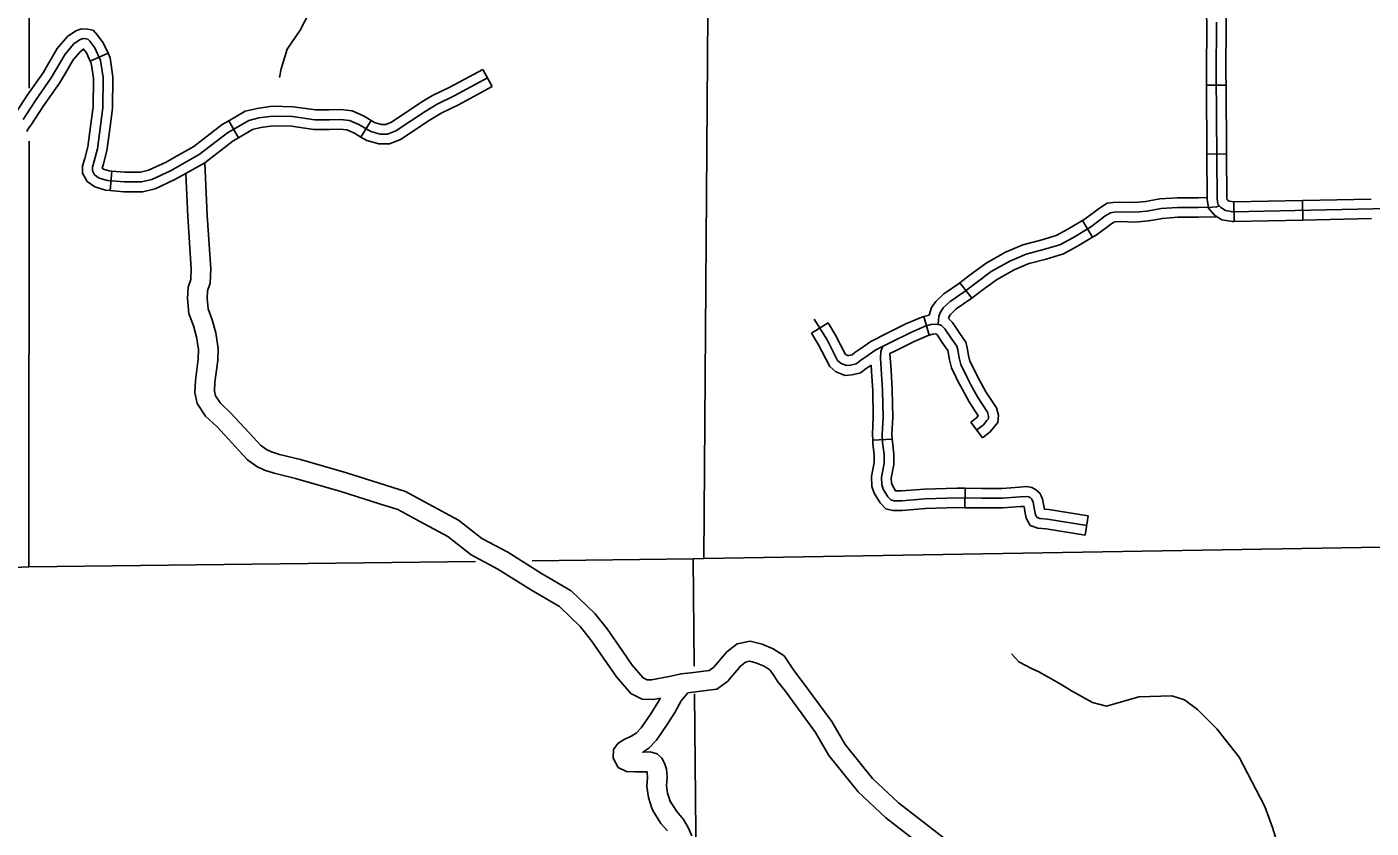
# Model space of a CAD drawing. Extents: x 1373862 to 1376999, y 1168398 to 1170455.
# Drawn here: x 1375039.9 to 1375246.2, y 1168749.6 to 1168872.6 of the extents above; entities that cross this region are included whole.
import ezdxf

# ---------------------------------------------------------------- set-up
doc = ezdxf.new("R2010")
doc.units = 0
for name, color, linetype in [('Level 32', 7, 'Continuous'), ('Level 35', 7, 'Continuous'), ('Level 4', 7, 'Continuous'), ('Level 45', 7, 'Continuous'), ('Level 46', 7, 'Continuous'), ('Level 5', 7, 'Continuous')]:
    doc.layers.add(name, color=color, linetype=linetype)

msp = doc.modelspace()

# ---------------------------------------------------------------- linework, layer by layer
at = {"layer": 'Level 32'}
for p, q in [((1375223.97, 1168863.7), (1375220.97, 1168863.68)), ((1375224.05, 1168853.14), (1375221.05, 1168853.12)), ((1375225.15, 1168845.76), (1375225.22, 1168842.76)), ((1375235.71, 1168845.98), (1375235.77, 1168842.98))]:
    msp.add_line(p, q, dxfattribs=at)
for points in [[(1375220.97, 1168863.68), (1375220.96, 1168865.24), (1375221, 1168873.37), (1375220.98, 1168874.22)], [(1375223.97, 1168863.7), (1375223.96, 1168865.25), (1375224, 1168873.39), (1375223.98, 1168874.27)], [(1375248.9, 1168844.77), (1375225.06, 1168844.26), (1375223.9, 1168844.45), (1375223.19, 1168844.9), (1375222.71, 1168845.43), (1375222.6, 1168846.29), (1375222.46, 1168865.25), (1375222.5, 1168873.38)], [(1375221.05, 1168853.12), (1375220.97, 1168863.68)], [(1375224.05, 1168853.14), (1375223.97, 1168863.7)], [(1375225.22, 1168842.76), (1375224.95, 1168842.75), (1375223.35, 1168843.02), (1375222.21, 1168843.75), (1375221.28, 1168844.78), (1375221.1, 1168846.19), (1375221.05, 1168853.12)], [(1375225.17, 1168845.76), (1375224.45, 1168845.88), (1375224.17, 1168846.06), (1375224.14, 1168846.09), (1375224.1, 1168846.39), (1375224.05, 1168853.14)], [(1375235.71, 1168845.98), (1375225.15, 1168845.76)], [(1375246.27, 1168846.21), (1375235.71, 1168845.98)], [(1375235.77, 1168842.98), (1375225.22, 1168842.76)], [(1375246.33, 1168843.21), (1375235.77, 1168842.98)]]:
    msp.add_lwpolyline(points, dxfattribs=at)
at = {"layer": 'Level 35'}
for points in [[(1375084.04, 1168876.37), (1375081.81, 1168872.15), (1375079.81, 1168869.19), (1375078.88, 1168866.19), (1375078.66, 1168864.87)], [(1375191.01, 1168776.36), (1375192.16, 1168775.14), (1375194.09, 1168774.11), (1375195.24, 1168773.61), (1375198.52, 1168771.79), (1375200.24, 1168770.69), (1375203.46, 1168768.92), (1375205.61, 1168768.37), (1375210.57, 1168769.77), (1375215.66, 1168769.95), (1375217.62, 1168769.32), (1375219.57, 1168767.86), (1375222.58, 1168764.89), (1375226, 1168760.5), (1375229.94, 1168752.96), (1375231.11, 1168749.74), (1375232.5, 1168745.21)]]:
    msp.add_lwpolyline(points, dxfattribs=at)
at = {"layer": 'Level 4'}
for points in [[(1375117.45, 1168790.68), (1375142.15, 1168790.99), (1375143.8, 1168791.02), (1375247.85, 1168792.76), (1375249.18, 1168792.78), (1375328.5, 1168792.84), (1375353.77, 1168793.03), (1375354.93, 1168793.03), (1375384.63, 1168793.23)], [(1374931.51, 1168786.97), (1375039.06, 1168789.69), (1375040.18, 1168789.72), (1375108.76, 1168790.57)]]:
    msp.add_lwpolyline(points, dxfattribs=at)
at = {"layer": 'Level 45'}
for p, q in [((1375052.32, 1168868.61), (1375049.59, 1168867.37)), ((1375109.89, 1168866.11), (1375111.31, 1168863.47)), ((1375070.86, 1168858.22), (1375072.35, 1168855.62)), ((1375092.72, 1168858.28), (1375091.16, 1168855.71)), ((1375052.9, 1168850.5), (1375052.65, 1168847.51)), ((1375201.94, 1168842.92), (1375203.48, 1168840.35)), ((1375183.12, 1168833.36), (1375184.96, 1168830.99)), ((1375177.6, 1168828.18), (1375178.4, 1168825.29)), ((1375162.88, 1168827.18), (1375160.32, 1168825.61)), ((1375186.6, 1168809.56), (1375184.79, 1168811.95)), ((1375172.72, 1168809.34), (1375169.73, 1168809.17)), ((1375183.9, 1168801.82), (1375183.87, 1168798.82)), ((1375202.83, 1168797.57), (1375202.36, 1168794.61))]:
    msp.add_line(p, q, dxfattribs=at)
for points in [[(1375052.32, 1168868.61), (1375051.6, 1168870.19), (1375050.7, 1168871.39), (1375050.02, 1168872.13), (1375049.16, 1168872.3), (1375048.27, 1168872.36), (1375047.36, 1168872.02), (1375046.08, 1168871.14), (1375044.51, 1168869.34), (1375043.02, 1168866.77)], [(1375110.6, 1168864.79), (1375105.47, 1168862.03), (1375102.87, 1168860.76), (1375100.99, 1168859.65), (1375096.52, 1168856.67), (1375095.25, 1168856.17), (1375094.09, 1168856.17), (1375092.66, 1168856.56), (1375090.84, 1168857.66), (1375089.4, 1168858.27), (1375088.02, 1168858.44), (1375086.31, 1168858.38), (1375084.05, 1168858.38), (1375080.62, 1168858.88), (1375077.59, 1168858.94), (1375075.49, 1168858.66), (1375073.94, 1168858.27), (1375070.69, 1168856.39), (1375066.33, 1168853.03), (1375061.91, 1168850.54), (1375059.04, 1168849.21), (1375057.48, 1168848.83), (1375054.83, 1168848.83), (1375052.24, 1168849.05), (1375050.97, 1168849.43), (1375050.25, 1168849.93), (1375049.92, 1168850.54), (1375049.92, 1168851.09), (1375050.19, 1168852.03), (1375050.69, 1168853.91), (1375051.52, 1168860.21), (1375051.57, 1168864.85), (1375051.19, 1168867.49), (1375050.3, 1168869.42), (1375049.54, 1168870.43), (1375049.24, 1168870.76), (1375048.96, 1168870.81), (1375048.5, 1168870.84), (1375048.05, 1168870.68), (1375047.09, 1168870.01), (1375045.74, 1168868.47), (1375043.61, 1168864.79), (1375041.18, 1168861.34), (1375039.28, 1168858.44)], [(1375049.59, 1168867.37), (1375049.01, 1168868.65), (1375048.58, 1168869.22), (1375048.09, 1168868.88), (1375046.96, 1168867.59), (1375045.62, 1168865.27)], [(1375049.68, 1168857.73), (1375050.02, 1168860.31), (1375050.07, 1168864.74), (1375049.73, 1168867.06), (1375049.59, 1168867.37)], [(1375052.65, 1168857.34), (1375053.02, 1168860.1), (1375053.07, 1168864.95), (1375052.64, 1168867.91), (1375052.32, 1168868.61)], [(1375043.02, 1168866.77), (1375042.34, 1168865.6), (1375039.94, 1168862.18), (1375038.05, 1168859.3), (1375037.43, 1168858.47), (1375037.14, 1168857.85)], [(1375045.62, 1168865.27), (1375044.87, 1168863.98), (1375042.42, 1168860.5), (1375040.51, 1168857.58), (1375040.02, 1168856.93), (1375039.86, 1168856.59)], [(1375109.89, 1168866.11), (1375104.78, 1168863.36), (1375102.16, 1168862.08), (1375100.52, 1168861.12)], [(1375111.31, 1168863.47), (1375106.15, 1168860.69), (1375103.58, 1168859.44), (1375102.05, 1168858.53)], [(1375100.52, 1168861.12), (1375100.2, 1168860.92), (1375095.83, 1168858.01), (1375094.97, 1168857.67), (1375094.29, 1168857.67), (1375093.25, 1168857.95), (1375092.72, 1168858.28)], [(1375081.94, 1168860.2), (1375080.75, 1168860.38), (1375077.5, 1168860.44), (1375075.21, 1168860.13), (1375073.38, 1168859.68), (1375070.86, 1168858.22)], [(1375092.72, 1168858.28), (1375091.52, 1168859), (1375089.79, 1168859.74), (1375088.09, 1168859.94), (1375086.29, 1168859.88), (1375084.15, 1168859.88), (1375081.94, 1168860.2)], [(1375052.65, 1168847.51), (1375051.95, 1168847.57), (1375050.31, 1168848.07), (1375049.1, 1168848.9), (1375048.42, 1168850.16), (1375048.42, 1168851.31), (1375048.75, 1168852.43), (1375049.22, 1168854.2), (1375049.68, 1168857.73)], [(1375052.9, 1168850.5), (1375052.52, 1168850.53), (1375051.63, 1168850.8), (1375051.43, 1168850.94), (1375051.64, 1168851.63), (1375052.16, 1168853.62), (1375052.65, 1168857.34)], [(1375070.86, 1168858.22), (1375069.85, 1168857.64), (1375065.49, 1168854.28), (1375062.11, 1168852.38)], [(1375081.51, 1168857.24), (1375080.5, 1168857.38), (1375077.67, 1168857.43), (1375075.77, 1168857.18), (1375074.51, 1168856.87), (1375072.35, 1168855.62)], [(1375091.16, 1168855.71), (1375090.15, 1168856.33), (1375089.01, 1168856.81), (1375087.96, 1168856.94), (1375086.33, 1168856.88), (1375083.94, 1168856.88), (1375081.51, 1168857.24)], [(1375102.05, 1168858.53), (1375101.79, 1168858.38), (1375097.22, 1168855.33), (1375095.54, 1168854.67), (1375093.9, 1168854.67), (1375092.06, 1168855.17), (1375091.16, 1168855.71)], [(1375072.35, 1168855.62), (1375071.52, 1168855.15), (1375067.16, 1168851.77), (1375063.59, 1168849.76)], [(1375062.11, 1168852.38), (1375061.23, 1168851.88), (1375058.54, 1168850.64), (1375057.3, 1168850.33), (1375054.89, 1168850.33), (1375052.9, 1168850.5)], [(1375063.59, 1168849.76), (1375062.59, 1168849.2), (1375059.54, 1168847.79), (1375057.66, 1168847.33), (1375054.77, 1168847.33), (1375052.65, 1168847.51)], [(1375222.96, 1168845.15), (1375222.49, 1168845.01), (1375221.91, 1168844.95), (1375219.68, 1168844.91), (1375216.54, 1168844.91), (1375214.02, 1168844.73), (1375211.82, 1168844.32), (1375210, 1168844.18), (1375207.71, 1168844.25), (1375206.8, 1168844.18), (1375206.25, 1168844.11), (1375205.37, 1168843.56), (1375203.18, 1168841.91), (1375200.44, 1168840.27), (1375198.46, 1168839.2), (1375195.94, 1168838.44), (1375193.27, 1168837.74), (1375190.79, 1168836.68), (1375187.93, 1168835.07), (1375185.38, 1168833.21), (1375183.91, 1168832.07), (1375181.61, 1168830.5), (1375180.55, 1168829.48), (1375180.11, 1168828.86), (1375179.89, 1168828.2), (1375179.75, 1168826.97)], [(1375212.19, 1168845.92), (1375211.63, 1168845.81), (1375209.96, 1168845.68), (1375207.67, 1168845.75), (1375206.64, 1168845.67), (1375205.73, 1168845.55), (1375204.52, 1168844.79), (1375202.34, 1168843.16), (1375201.94, 1168842.92)], [(1375221.1, 1168846.43), (1375219.67, 1168846.41), (1375216.49, 1168846.41), (1375213.83, 1168846.22), (1375212.19, 1168845.92)], [(1375201.94, 1168842.92), (1375199.69, 1168841.57), (1375197.88, 1168840.6), (1375195.53, 1168839.88), (1375192.79, 1168839.17), (1375192.43, 1168839.02)], [(1375212.73, 1168842.97), (1375212.02, 1168842.84), (1375210.03, 1168842.68), (1375207.75, 1168842.75), (1375206.95, 1168842.69), (1375206.77, 1168842.66), (1375206.22, 1168842.32), (1375204.02, 1168840.66), (1375203.48, 1168840.35)], [(1375222.47, 1168843.46), (1375219.7, 1168843.41), (1375216.59, 1168843.41), (1375214.21, 1168843.24), (1375212.73, 1168842.97)], [(1375192.43, 1168839.02), (1375190.12, 1168838.03), (1375187.12, 1168836.34), (1375184.47, 1168834.41), (1375183.12, 1168833.36)], [(1375203.48, 1168840.35), (1375201.18, 1168838.96), (1375199.04, 1168837.81), (1375196.35, 1168836.99), (1375193.76, 1168836.32), (1375193.61, 1168836.26)], [(1375193.61, 1168836.26), (1375191.45, 1168835.33), (1375188.75, 1168833.81), (1375186.28, 1168832.01), (1375184.96, 1168830.99)], [(1375183.12, 1168833.36), (1375183.03, 1168833.29), (1375180.66, 1168831.67), (1375179.41, 1168830.46), (1375178.76, 1168829.54), (1375178.38, 1168828.4)], [(1375184.96, 1168830.99), (1375184.8, 1168830.86), (1375182.56, 1168829.33), (1375181.69, 1168828.5), (1375181.47, 1168828.17), (1375181.36, 1168827.86)], [(1375177.6, 1168828.18), (1375177.26, 1168828.09), (1375174.83, 1168827.04), (1375171.97, 1168825.63), (1375169.42, 1168824.34), (1375167.76, 1168823.17)], [(1375178.38, 1168828.4), (1375177.6, 1168828.18)], [(1375185.7, 1168810.76), (1375186.71, 1168811.53), (1375187.26, 1168812.19), (1375187.48, 1168812.48), (1375187.52, 1168812.88), (1375187.34, 1168813.5), (1375185.8, 1168815.84), (1375184.81, 1168817.67), (1375184.16, 1168818.92), (1375183.24, 1168820.82), (1375182.99, 1168821.84), (1375182.77, 1168823.05), (1375182.62, 1168823.6), (1375181.85, 1168824.69), (1375180.79, 1168826.3), (1375180.28, 1168826.81), (1375179.88, 1168826.96), (1375179.4, 1168827), (1375178.67, 1168826.92), (1375177.76, 1168826.67), (1375175.46, 1168825.68), (1375172.64, 1168824.29), (1375170.19, 1168823.05), (1375167.85, 1168821.4), (1375167.19, 1168820.93), (1375166.32, 1168820.71), (1375165.7, 1168820.63), (1375164.86, 1168820.96), (1375164.33, 1168821.42), (1375162.72, 1168824.57), (1375160.74, 1168827.78)], [(1375167.76, 1168823.17), (1375166.98, 1168822.62), (1375166.55, 1168822.31), (1375166.05, 1168822.19), (1375165.89, 1168822.17), (1375165.64, 1168822.27), (1375165.53, 1168822.36), (1375164.03, 1168825.3), (1375162.88, 1168827.18)], [(1375185.19, 1168820.22), (1375184.66, 1168821.33), (1375184.45, 1168822.16), (1375184.23, 1168823.38), (1375184, 1168824.24), (1375183.09, 1168825.54), (1375181.96, 1168827.26), (1375181.36, 1168827.86)], [(1375169.48, 1168820.72), (1375168.72, 1168820.18), (1375167.84, 1168819.54), (1375166.59, 1168819.23), (1375165.5, 1168819.1), (1375164.07, 1168819.66), (1375163.12, 1168820.48), (1375161.41, 1168823.83), (1375160.32, 1168825.61)], [(1375178.4, 1168825.29), (1375178.26, 1168825.25), (1375176.08, 1168824.32), (1375173.31, 1168822.95), (1375172.38, 1168822.48)], [(1375182.49, 1168818.92), (1375181.82, 1168820.31), (1375181.52, 1168821.52), (1375181.3, 1168822.72), (1375181.24, 1168822.95), (1375180.61, 1168823.85), (1375179.62, 1168825.35), (1375179.49, 1168825.49), (1375179.42, 1168825.49), (1375178.95, 1168825.44), (1375178.4, 1168825.29)], [(1375202.59, 1168796.09), (1375196.56, 1168797.04), (1375195.39, 1168797.15), (1375194.95, 1168797.3), (1375194.73, 1168797.73), (1375194.62, 1168798.25), (1375194.37, 1168799.67), (1375194.15, 1168800.15), (1375193.89, 1168800.37), (1375193.67, 1168800.48), (1375193.27, 1168800.55), (1375192.36, 1168800.48), (1375189.64, 1168800.29), (1375186.49, 1168800.29), (1375182.73, 1168800.33), (1375177.76, 1168800.18), (1375174.21, 1168799.89), (1375172.97, 1168799.89), (1375172.53, 1168800), (1375172.06, 1168800.48), (1375171.33, 1168801.68), (1375171.11, 1168802.34), (1375171.07, 1168803.48), (1375171.47, 1168805.6), (1375171.47, 1168806.96), (1375171.25, 1168808.82), (1375171.18, 1168810.1), (1375171.33, 1168812.7), (1375171.22, 1168816.87), (1375170.92, 1168821.77), (1375170.96, 1168822.79), (1375171.11, 1168823.23), (1375171.29, 1168823.6)], [(1375172.54, 1168819.89), (1375172.38, 1168822.48)], [(1375169.54, 1168819.71), (1375169.48, 1168820.72)], [(1375172.72, 1168809.34), (1375172.68, 1168810.1), (1375172.83, 1168812.68), (1375172.71, 1168816.93), (1375172.54, 1168819.89)], [(1375186.6, 1168809.56), (1375187.76, 1168810.44), (1375188.44, 1168811.26), (1375188.94, 1168811.92), (1375189.04, 1168813.03), (1375188.71, 1168814.14), (1375187.09, 1168816.61), (1375186.14, 1168818.38), (1375185.49, 1168819.59), (1375185.19, 1168820.22)], [(1375169.73, 1168809.17), (1375169.68, 1168810.1), (1375169.82, 1168812.72), (1375169.72, 1168816.8), (1375169.54, 1168819.71)], [(1375184.79, 1168811.95), (1375185.67, 1168812.62), (1375185.92, 1168812.92), (1375184.51, 1168815.07), (1375183.49, 1168816.97), (1375182.82, 1168818.24), (1375182.49, 1168818.92)], [(1375173.34, 1168798.39), (1375172.79, 1168798.39), (1375171.76, 1168798.65), (1375170.87, 1168799.54), (1375169.96, 1168801.05), (1375169.61, 1168802.08), (1375169.56, 1168803.6), (1375169.97, 1168805.74), (1375169.97, 1168806.87), (1375169.76, 1168808.69), (1375169.73, 1168809.17)], [(1375173.34, 1168801.39), (1375173.26, 1168801.39), (1375173.25, 1168801.41), (1375172.7, 1168802.32), (1375172.6, 1168802.61), (1375172.57, 1168803.37), (1375172.97, 1168805.46), (1375172.97, 1168807.04), (1375172.75, 1168808.95), (1375172.72, 1168809.34)], [(1375183.9, 1168801.82), (1375182.71, 1168801.83), (1375177.67, 1168801.68), (1375174.15, 1168801.39), (1375173.34, 1168801.39)], [(1375195.58, 1168800.62), (1375195.37, 1168801.07), (1375194.73, 1168801.63), (1375194.15, 1168801.91), (1375193.35, 1168802.06), (1375192.25, 1168801.97), (1375189.59, 1168801.79), (1375186.5, 1168801.79), (1375183.9, 1168801.82)], [(1375202.83, 1168797.57), (1375196.75, 1168798.53), (1375196.09, 1168798.59), (1375195.81, 1168800.13), (1375195.58, 1168800.62)], [(1375183.87, 1168798.82), (1375182.74, 1168798.83), (1375177.84, 1168798.69), (1375174.27, 1168798.39), (1375173.34, 1168798.39)], [(1375192.96, 1168799.02), (1375192.47, 1168798.98), (1375189.69, 1168798.79), (1375186.49, 1168798.79), (1375183.87, 1168798.82)], [(1375202.36, 1168794.61), (1375196.37, 1168795.55), (1375195.08, 1168795.67), (1375193.89, 1168796.07), (1375193.31, 1168797.23), (1375193.15, 1168797.96), (1375192.96, 1168799.02)]]:
    msp.add_lwpolyline(points, dxfattribs=at)
at = {"layer": 'Level 46'}
for p, q in [((1375138.51, 1168753.94), (1375138.67, 1168753.6)), ((1375135.97, 1168752.35), (1375135.82, 1168752.68))]:
    msp.add_line(p, q, dxfattribs=at)
for points in [[(1375067.17, 1168851.78), (1375067.56, 1168843.67), (1375068.12, 1168835.49), (1375068, 1168833.27), (1375067.6, 1168832.1), (1375067.52, 1168830.96), (1375067.69, 1168829.33), (1375068.31, 1168827.65), (1375068.85, 1168825.65), (1375069.21, 1168823.28), (1375069.17, 1168821.41), (1375068.74, 1168818.07), (1375068.65, 1168816.71), (1375068.81, 1168816), (1375069.59, 1168814.85), (1375071.19, 1168813.34), (1375074.67, 1168809.58), (1375075.72, 1168808.41), (1375076.66, 1168807.75), (1375077.44, 1168807.4), (1375078.67, 1168807), (1375081.88, 1168806.2), (1375088.92, 1168804.17), (1375094.91, 1168802.26), (1375097.97, 1168801.31), (1375101.6, 1168799.36), (1375106.15, 1168796.92), (1375109.73, 1168794.09), (1375113.7, 1168791.98), (1375118.89, 1168788.72), (1375123.45, 1168786.04), (1375127.06, 1168782.56), (1375128.94, 1168780.2), (1375131.34, 1168776.75)], [(1375064.25, 1168850.13), (1375064.57, 1168843.5), (1375065.11, 1168835.47), (1375065.03, 1168833.85), (1375064.63, 1168832.7), (1375064.51, 1168830.91), (1375064.74, 1168828.64), (1375065.45, 1168826.74), (1375065.91, 1168825.03), (1375066.2, 1168823.08), (1375066.18, 1168821.64), (1375065.75, 1168818.35), (1375065.63, 1168816.47), (1375066.01, 1168814.79), (1375067.29, 1168812.89), (1375069.06, 1168811.22), (1375072.45, 1168807.56), (1375073.72, 1168806.15), (1375075.16, 1168805.13), (1375076.36, 1168804.59), (1375077.85, 1168804.11), (1375081.1, 1168803.31), (1375088.04, 1168801.3), (1375094.01, 1168799.4), (1375096.81, 1168798.53), (1375100.18, 1168796.72), (1375104.5, 1168794.4), (1375108.08, 1168791.57), (1375112.19, 1168789.39), (1375117.33, 1168786.16), (1375121.62, 1168783.63), (1375124.84, 1168780.54), (1375126.53, 1168778.4), (1375128.87, 1168775.05)], [(1375131.34, 1168776.75), (1375132.79, 1168774.66), (1375134.48, 1168772.69), (1375135.08, 1168772.39), (1375135.77, 1168772.38), (1375138.47, 1168772.9), (1375140.31, 1168773.33), (1375141.79, 1168773.47), (1375144.64, 1168773.83), (1375145.35, 1168774.35), (1375147.33, 1168776.69), (1375148.91, 1168777.9), (1375150.9, 1168778.31), (1375152.73, 1168777.84), (1375154.45, 1168777.16), (1375156.13, 1168776.06), (1375157.18, 1168774.56), (1375157.65, 1168773.79), (1375158.66, 1168772.49), (1375163.47, 1168765.97), (1375165.49, 1168762.48), (1375169.68, 1168757.23), (1375173.68, 1168753.5), (1375181.18, 1168747.7)], [(1375128.87, 1168775.05), (1375130.41, 1168772.83), (1375132.6, 1168770.27), (1375134.35, 1168769.4), (1375136.03, 1168769.37), (1375137.12, 1168769.58)], [(1375141.33, 1168770.41), (1375142.12, 1168770.49), (1375145.78, 1168770.95), (1375147.41, 1168772.14), (1375149.42, 1168774.51), (1375150.19, 1168775.1), (1375150.82, 1168775.23), (1375151.8, 1168774.98), (1375153.06, 1168774.49), (1375154, 1168773.87), (1375154.67, 1168772.92), (1375155.17, 1168772.1), (1375156.26, 1168770.68), (1375160.95, 1168764.32), (1375163.01, 1168760.78), (1375167.47, 1168755.19), (1375171.73, 1168751.21), (1375179.2, 1168745.44), (1375179.75, 1168744.88)], [(1375138.67, 1168753.6), (1375138.23, 1168754.97), (1375138.08, 1168756.11), (1375138.19, 1168757.43), (1375138.08, 1168758.69), (1375137.78, 1168759.62), (1375137.36, 1168760.36), (1375136.63, 1168761.01), (1375135.57, 1168761.31), (1375134.42, 1168761.28), (1375135.37, 1168761.88), (1375136.53, 1168763.14), (1375138.19, 1168765.52), (1375139.33, 1168767.38), (1375140.32, 1168769.15), (1375141.33, 1168770.41)], [(1375135.82, 1168752.68), (1375135.3, 1168754.3), (1375135.06, 1168756.03), (1375135.17, 1168757.42), (1375135.12, 1168758.1), (1375135.05, 1168758.29), (1375133.22, 1168758.24), (1375131.92, 1168758.32), (1375130.67, 1168758.95), (1375129.86, 1168760.38), (1375129.94, 1168761.67), (1375130.59, 1168762.6), (1375131.47, 1168763.2), (1375132.76, 1168763.78), (1375133.43, 1168764.2), (1375134.18, 1168765.03), (1375135.68, 1168767.16), (1375136.74, 1168768.9), (1375137.12, 1168769.58)], [(1375141.95, 1168748.45), (1375141.4, 1168749.7), (1375140.7, 1168750.94), (1375139.63, 1168752.15), (1375138.51, 1168753.94)], [(1375138.24, 1168749.19), (1375137.22, 1168750.35), (1375135.97, 1168752.35)]]:
    msp.add_lwpolyline(points, dxfattribs=at)
at = {"layer": 'Level 5'}
for points in [[(1375040.21, 1168895.26), (1375040.2, 1168863.25)], [(1375143.8, 1168791.02), (1375144.57, 1168895.7)], [(1375040.2, 1168855.11), (1375040.18, 1168789.72)], [(1375142.15, 1168790.99), (1375142.31, 1168774.49)], [(1375142.35, 1168770.23), (1375143.08, 1168695.87)]]:
    msp.add_lwpolyline(points, dxfattribs=at)

doc.saveas('drawing.dxf')
